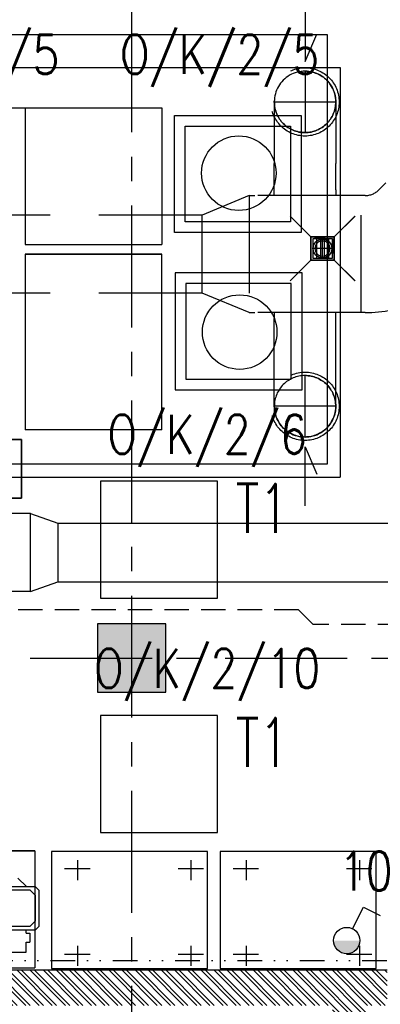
# Model space of a CAD drawing. Extents: x 41755 to 123924, y -112333 to 86187.
# Tile 303 of 582: x 100904 to 101088, y 36955 to 37459. Entities that reach past the tile are written whole.
import ezdxf
from ezdxf.enums import TextEntityAlignment as Align

# ---------------------------------------------------------------- set-up
doc = ezdxf.new("R2010")
doc.units = 0
doc.header["$LTSCALE"] = 50
for name, pattern in [('CENTER', [2, 1.25, -0.25, 0.25, -0.25]), ('DASHED', [0.75, 0.5, -0.25]), ('DIVIDE', [31.75, 12.7, -6.35, 0, -6.35, 0, -6.35])]:
    doc.linetypes.add(name, pattern=pattern)
doc.layers.get('0').update_dxf_attribs({"color": 101, "linetype": 'CONTINUOUS'})
for name, color, linetype in [('E-90', 6, 'CONTINUOUS'), ('E35', 6, 'CONTINUOUS'), ('Ins-kan', 54, 'CONTINUOUS'), ('Ins-went', 141, 'CONTINUOUS'), ('Os-osie glowne', 1, 'CENTER'), ('Sc-beton', 7, 'CONTINUOUS'), ('Sc-beton-hatch', 86, 'CONTINUOUS'), ('Sc-cegla pustak', 42, 'CONTINUOUS'), ('Sc-cegla pustak-hatch', 8, 'CONTINUOUS'), ('Suf-widok', 8, 'CONTINUOUS'), ('W-otwor-strop', 1, 'CONTINUOUS'), ('Wyp-meble', 155, 'CONTINUOUS')]:
    doc.layers.add(name, color=color, linetype=linetype)
doc.styles.add('ROMANS', font='romans', dxfattribs={"width": 0.85})

# ---------------------------------------------------------------- blocks, each defined once
blk = doc.blocks.new('_ODWODNIENIE_KRATKA')
for p, q in [((-12, 0), (-22.61, 10.61)), ((0, 0), (10.61, 10.61)), ((-11, -2.99), (-1, -2.99)), ((-1, -4.99), (-11, -4.99)), ((-11, -6.99), (-1, -6.99)), ((-1, -8.99), (-11, -8.99)), ((-22.61, -22.6), (-12, -11.99)), ((10.61, -22.6), (0, -11.99))]:
    blk.add_line(p, q)
for points in [[(0, -11.99), (0, 0), (-12, 0), (-12, -11.99)], [(-1, -10.99), (-1, -1), (-11, -1), (-11, -10.99)]]:
    blk.add_lwpolyline(points, close=True)

msp = doc.modelspace()

# ---------------------------------------------------------------- hatches: boundary and pattern name
at = {"layer": 'E35'}
msp.add_hatch(color=256, dxfattribs=at).paths.add_polyline_path([(101077.985, 36987.218), (101064.485, 36987.218, 1)])
at = {"layer": 'Sc-beton-hatch'}
h = msp.add_hatch(dxfattribs=at)
h.set_pattern_fill('ANSI33', color=256, style=0)
h.set_pattern_definition([(45, (48983.4185, 565.478), (-4.49012806, 4.49012806), []), (45, (48987.9087, 565.478), (-4.49012806, 4.49012806), [3.175, -1.5875])])
h.paths.add_polyline_path([(101730.966, 36974.45), (101710.966, 36974.45), (101710.966, 36491.95), (101639.966, 36491.95), (101639.966, 36466.95), (101710.966, 36466.95), (101710.966, 35641.95), (101213.966, 35641.95), (101213.966, 35621.95), (101730.966, 35621.95)])
h.paths.add_polyline_path([(101710.966, 37019.45), (101730.966, 37019.45), (101730.966, 37151.95), (101710.966, 37151.95)])
h.paths.add_polyline_path([(101565.966, 37121.95), (101565.966, 37141.95), (101242.966, 37141.95), (101242.966, 37121.95)])
h.paths.add_polyline_path([(100978.466, 37149.45), (100943.466, 37149.45), (100943.466, 37114.45), (100978.466, 37114.45)])
h.paths.add_polyline_path([(100510.966, 37149.45), (100510.966, 37114.45), (100545.966, 37114.45), (100545.966, 37149.45)])
h.paths.add_polyline_path([(100530.966, 36931.95), (100510.966, 36931.95), (100510.966, 36871.95), (100530.966, 36871.95)])
h.paths.add_polyline_path([(100530.966, 37114.45), (100510.966, 37114.45), (100510.966, 37101.95), (100530.966, 37101.95)])
h.paths.add_polyline_path([(100510.966, 37161.95), (100510.966, 37149.45), (100530.966, 37149.45), (100530.966, 37161.95)])
at = {"layer": 'Sc-cegla pustak-hatch'}
h = msp.add_hatch(dxfattribs=at)
h.set_pattern_fill('ANSI32', color=256, scale=0.5, angle=90, style=0)
h.set_pattern_definition([(135, (48983.4185, 565.478), (-3.36759605, -3.36759605), []), (135, (48983.4185, 567.723), (-3.36759605, -3.36759605), [])])
h.paths.add_polyline_path([(101440.966, 36971.95), (101440.966, 37121.95), (101422.966, 37121.95), (101422.966, 36971.95), (101221.966, 36971.95), (101221.966, 36953.95), (101246.966, 36953.95), (101246.966, 36621.95), (101264.966, 36621.95), (101264.966, 36646.95), (101334.966, 36646.95), (101334.966, 36664.95), (101264.966, 36664.95), (101264.966, 36953.95), (101504.966, 36953.95), (101504.966, 36664.95), (101434.966, 36664.95), (101434.966, 36646.95), (101590.966, 36646.95), (101590.966, 36664.95), (101522.966, 36664.95), (101522.966, 36953.95), (101710.966, 36953.95), (101710.966, 36971.95)])
h.paths.add_polyline_path([(100737.466, 36971.95), (100737.466, 36735.95), (101063.966, 36735.95), (101063.966, 36671.369), (101081.966, 36671.369), (101081.966, 36803.95), (101063.966, 36803.95), (101063.966, 36753.95), (100755.466, 36753.95), (100755.466, 36953.95), (101063.966, 36953.95), (101063.966, 36903.95), (101081.966, 36903.95), (101081.966, 36953.95), (101091.966, 36953.95), (101091.966, 36971.95)])
h.paths.add_polyline_path([(101690.966, 36646.95), (101710.966, 36646.95), (101710.966, 36664.95), (101690.966, 36664.95)])
at = {"layer": 'W-otwor-strop'}
h = msp.add_hatch(color=256, dxfattribs=at)
h.paths.add_polyline_path([(101064.868, 37347.898), (101056.674, 37347.898), (101056.674, 37347.553), (101063.867, 37346.898), (101064.868, 37335.898)])
h.paths.add_polyline_path([(101056.674, 37347.898), (101052.878, 37347.898), (101056.674, 37347.553)])

# ---------------------------------------------------------------- linework, layer by layer
at = {"layer": 'E35'}
for p, q in [((101074.258, 36993.254), (101079.784, 37004.289)), ((101079.784, 37004.289), (101088.319, 37000.015))]:
    msp.add_line(p, q, dxfattribs=at)
at = {"layer": 'E35', "linetype": 'Continuous', "ltscale": 0.3}
for points in [[(100944.966, 37162.605), (101004.966, 37162.605), (101004.966, 37222.605), (100944.966, 37222.605)], [(100944.966, 37042.605), (101004.966, 37042.605), (101004.966, 37102.605), (100944.966, 37102.605)]]:
    msp.add_lwpolyline(points, close=True, dxfattribs=at)
at = {"layer": 'E35'}
msp.add_circle((101071.235, 36987.218), 6.75, dxfattribs=at)
at = {"layer": 'Ins-kan'}
for p, q in [((101052.878, 37347.898), (101042.271, 37358.505)), ((101052.878, 37347.898), (101042.271, 37358.505)), ((101075.474, 37358.505), (101064.868, 37347.898)), ((101075.474, 37358.505), (101064.868, 37347.898)), ((101055.867, 37336.898), (101055.867, 37346.898)), ((101055.867, 37336.898), (101055.867, 37346.898)), ((101057.867, 37346.898), (101057.867, 37336.898)), ((101057.867, 37346.898), (101057.867, 37336.898)), ((101058.797, 37336.634), (101058.797, 37347.134)), ((101059.867, 37336.898), (101059.867, 37346.898)), ((101059.867, 37336.898), (101059.867, 37346.898)), ((101061.867, 37346.898), (101061.867, 37336.898)), ((101061.867, 37346.898), (101061.867, 37336.898)), ((101064.047, 37341.884), (101053.547, 37341.884)), ((101052.878, 37335.898), (101042.271, 37325.291)), ((101052.878, 37335.898), (101042.271, 37325.291)), ((101075.474, 37325.291), (101064.868, 37335.898)), ((101075.474, 37325.291), (101064.868, 37335.898)), ((100618.815, 37243.95), (100904.565, 37243.95)), ((100618.815, 37243.95), (100904.565, 37243.95)), ((100904.565, 37243.95), (100904.565, 37213.95)), ((100904.565, 37213.95), (100904.565, 37243.95)), ((100904.565, 37213.95), (100904.565, 37243.95)), ((100904.565, 37243.95), (100904.565, 37213.95)), ((100904.565, 37213.95), (100904.565, 37243.95)), ((100904.565, 37213.95), (100904.565, 37243.95)), ((100904.565, 37213.95), (100618.815, 37213.95)), ((100904.565, 37213.95), (100618.815, 37213.95)), ((100621.946, 37213.95), (100904.565, 37213.95)), ((100621.946, 37213.95), (100904.565, 37213.95))]:
    msp.add_line(p, q, dxfattribs=at)
at = {"layer": 'Ins-kan', "linetype": 'DASHED', "ltscale": 0.5}
for p, q in [((101046.572, 37156.715), (100789.108, 37156.715)), ((101054.106, 37149.182), (101046.572, 37156.715)), ((101324.61, 37149.182), (101054.106, 37149.182))]:
    msp.add_line(p, q, dxfattribs=at)
at = {"layer": 'Ins-kan'}
for points in [[(101064.868, 37347.898), (101052.878, 37347.898), (101052.878, 37335.898), (101064.868, 37335.898)], [(101064.868, 37347.898), (101052.878, 37347.898), (101052.878, 37335.898), (101064.868, 37335.898)], [(101063.867, 37346.898), (101053.875, 37346.898), (101053.875, 37336.898), (101063.867, 37336.898)], [(101063.867, 37346.898), (101053.875, 37346.898), (101053.875, 37336.898), (101063.867, 37336.898)]]:
    msp.add_lwpolyline(points, close=True, dxfattribs=at)
msp.add_circle((101058.797, 37341.884), 4.77, dxfattribs=at)
at = {"layer": 'Ins-kan', "extrusion": (2.17336e-70, 9.7811e-55, -1)}
msp.add_ellipse((101058.797, 37341.884), major_axis=(2.722, 2.722), ratio=1, start_param=3.9269908, end_param=10.2101761, dxfattribs=at)
at = {"layer": 'Ins-went', "ltscale": 2}
for p, q in [((101061.411, 37451.45), (100546.411, 37451.45)), ((101061.411, 37231.45), (101061.411, 37451.45)), ((100546.411, 37231.45), (101061.411, 37231.45)), ((100906.171, 37206.103), (100737.471, 37206.103)), ((100909.171, 37206.103), (100906.171, 37206.103)), ((100909.171, 37166.103), (100909.171, 37206.103)), ((100909.171, 37206.103), (100923.171, 37201.103)), ((100923.171, 37201.103), (100923.171, 37171.103)), ((100923.171, 37201.103), (100926.171, 37201.103)), ((100926.171, 37201.103), (101132.271, 37201.103)), ((100909.171, 37166.103), (100923.171, 37171.103)), ((100923.171, 37171.103), (100926.171, 37171.103)), ((100926.171, 37171.103), (101132.271, 37171.103)), ((100906.171, 37166.103), (100737.471, 37166.103)), ((100909.171, 37166.103), (100906.171, 37166.103))]:
    msp.add_line(p, q, dxfattribs=at)
at = {"layer": 'Ins-went', "linetype": 'DASHED', "ltscale": 2}
for p, q in [((101049.856, 37432.772, -3580), (101049.856, 37401.272, -3580)), ((101034.106, 37417.022, -3580), (101034.106, 37385.522, -3580)), ((101034.106, 37417.022, -3580), (101065.606, 37417.022, -3580)), ((101065.606, 37417.022, -3580), (101065.606, 37385.522, -3580)), ((101034.106, 37372.022), (101034.106, 37385.522)), ((101065.606, 37372.022), (101065.606, 37385.522)), ((101091.263, 37375.486), (101087.727, 37371.951)), ((101021.156, 37369.022), (100997.156, 37359.022)), ((101021.156, 37369.022), (101021.156, 37309.022)), ((101021.156, 37369.022), (101024.156, 37369.022)), ((101075.656, 37369.022), (101024.156, 37369.022)), ((101034.106, 37369.022), (101034.106, 37372.022)), ((101065.606, 37372.022), (101065.606, 37369.022)), ((101080.656, 37369.022), (101075.656, 37369.022)), ((101078.656, 37309.022), (101078.656, 37369.022)), ((100994.156, 37359.022), (100894.256, 37359.022)), ((100997.156, 37359.022), (100994.156, 37359.022)), ((100997.156, 37319.022), (100997.156, 37359.022)), ((100994.156, 37319.022), (100894.256, 37319.022)), ((100997.156, 37319.022), (100994.156, 37319.022)), ((101021.156, 37309.022), (100997.156, 37319.022)), ((101021.156, 37309.022), (101024.156, 37309.022)), ((101075.656, 37309.022), (101024.156, 37309.022)), ((101034.106, 37309.022), (101034.106, 37306.022)), ((101065.606, 37306.022), (101065.606, 37309.022)), ((101080.656, 37309.022), (101075.656, 37309.022)), ((101034.106, 37292.522), (101034.106, 37306.022)), ((101065.606, 37292.522), (101065.606, 37306.022)), ((101034.106, 37261.022, -3580), (101034.106, 37292.522, -3580)), ((101065.606, 37261.022, -3580), (101065.606, 37292.522, -3580)), ((101049.856, 37245.272, -3580), (101049.856, 37276.772)), ((101065.606, 37261.022, -3580), (101034.106, 37261.022, -3580))]:
    msp.add_line(p, q, dxfattribs=at)
for points, elevation in [([(101049.856, 37468.01), (101049.856, 37437.772), (101055.879, 37451.785)], -3580), ([(101049.856, 37210.034), (101049.856, 37240.272), (101055.879, 37226.258)], -1790)]:
    msp.add_lwpolyline(points, dxfattribs=dict(at, elevation=elevation))
for centre, radius in [((101049.856, 37417.022), 17.5), ((101049.856, 37417.022), 15.75), ((101049.856, 37261.022), 17.5), ((101049.856, 37261.022), 15.75)]:
    msp.add_circle(centre, radius, dxfattribs=at)
for radius in [10, 70]:
    msp.add_arc((101080.656, 37379.022), radius, 270, 315, dxfattribs=at)
for centre, major_axis, start_param, end_param in [((101049.856, 37417.022, -3580), (15.75, 0), 0, 3.1415927), ((101049.856, 37417.022, -3580), (15.75, 0), 3.1415927, 6.2831853), ((101049.856, 37261.022, -3580), (-15.75, 0), 3.1415927, 6.2831853), ((101049.856, 37261.022, -3580), (-15.75, 0), 0, 3.1415927)]:
    msp.add_ellipse(centre, major_axis=major_axis, ratio=1, start_param=start_param, end_param=end_param, dxfattribs=at)
at = {"layer": 'Os-osie glowne'}
for points in [[(100960.966, 40563.95), (100960.966, 34586.95)], [(99508.966, 37131.95), (111775.966, 37131.95)]]:
    msp.add_lwpolyline(points, dxfattribs=at)
at = {"layer": 'Sc-beton'}
msp.add_lwpolyline([(100943.466, 37114.45), (100978.466, 37114.45), (100978.466, 37149.45), (100943.466, 37149.45)], close=True, dxfattribs=at)
at = {"layer": 'Sc-cegla pustak'}
msp.add_line((101091.966, 36971.95), (100737.466, 36971.95), dxfattribs=at)
at = {"layer": 'Suf-widok', "linetype": 'DIVIDE', "ltscale": 0.02}
msp.add_lwpolyline([(101417.966, 37598.95), (100603.966, 37598.95), (100603.966, 37536.95), (100535.966, 37536.95), (100535.966, 37154.45), (100550.966, 37154.45), (100550.966, 37109.45), (100535.966, 37109.45), (100535.966, 36496.95), (100732.466, 36496.95), (100732.466, 36976.95), (100814.466, 36976.95), (100814.466, 36999.95), (100855.466, 36999.95), (100855.466, 36976.95), (101417.966, 36976.95), (101417.966, 37116.95), (101237.966, 37116.95), (101237.966, 37180.95), (101417.966, 37180.95), (101417.966, 37364.95), (101237.966, 37364.95), (101237.966, 37382.95), (101417.966, 37382.95)], close=True, dxfattribs=at)
at = {"layer": 'W-otwor-strop'}
msp.add_lwpolyline([(101052.878, 37347.898), (101064.868, 37347.898), (101064.868, 37335.898), (101052.878, 37335.898)], close=True, dxfattribs=at)
msp.add_lwpolyline([(101052.878, 37347.898), (101063.867, 37346.898), (101064.868, 37335.898)], dxfattribs=at)
at = {"layer": 'Wyp-meble'}
for p, q in [((100597.892, 37434.7), (101067.892, 37434.7)), ((101067.892, 37434.7), (101067.845, 37224.7)), ((100546.411, 37413.95), (100976.411, 37413.95)), ((100906.411, 37413.95), (100906.411, 37343.95)), ((100976.411, 37413.95), (100976.411, 37343.95)), ((101047.887, 37410.047), (101047.873, 37350.047)), ((100906.411, 37343.95), (100976.411, 37343.95)), ((100906.411, 37338.95), (100976.411, 37338.95)), ((100906.411, 37338.95), (100906.411, 37248.95)), ((100976.411, 37338.95), (100906.411, 37338.95)), ((100976.411, 37338.95), (100906.411, 37338.95)), ((100906.411, 37338.95), (100906.411, 37268.95)), ((100976.411, 37268.95), (100976.411, 37338.95)), ((100976.411, 37248.95), (100976.411, 37338.95)), ((100976.411, 37248.95), (100906.411, 37248.95)), ((100904.565, 37243.95), (100621.946, 37243.95)), ((100597.844, 37224.7), (101067.845, 37224.7)), ((100831.413, 37033.195), (100911.413, 37033.195)), ((100911.413, 37033.195), (100841.413, 37033.195)), ((100911.413, 37033.195), (100911.413, 36973.195)), ((100926.605, 37024.061), (100939.663, 37024.061)), ((100933.418, 37018.094), (100933.418, 37028.324)), ((100984.758, 37024.061), (100997.816, 37024.061)), ((100991.571, 37018.094), (100991.571, 37028.324)), ((101012.967, 37024.061), (101026.026, 37024.061)), ((101019.78, 37018.094), (101019.78, 37028.324)), ((101071.12, 37024.061), (101084.179, 37024.061)), ((101077.933, 37018.094), (101077.933, 37028.324)), ((100902.694, 37019.234), (100907.096, 37014.832)), ((100886.176, 37014.832), (100911.611, 37014.832)), ((100911.611, 37014.832), (100913.611, 37012.832)), ((100913.611, 36994.605), (100913.611, 37012.832)), ((100913.611, 36994.605), (100911.611, 36992.605)), ((100911.611, 36992.605), (100886.176, 36992.605)), ((100906.877, 36990.939), (100906.877, 36992.605)), ((100906.877, 36990.939), (100908.769, 36990.939)), ((100908.769, 36990.939), (100908.769, 36986.379)), ((100906.877, 36986.379), (100908.769, 36986.379)), ((100906.877, 36981.234), (100906.877, 36986.379)), ((100933.418, 36974.333), (100933.418, 36984.563)), ((100991.571, 36974.333), (100991.571, 36984.563)), ((101019.78, 36974.333), (101019.78, 36984.563)), ((101077.933, 36974.333), (101077.933, 36984.563)), ((100891.838, 36981.234), (100906.877, 36981.234)), ((100891.838, 36981.234), (100906.877, 36981.234)), ((100926.605, 36980.3), (100939.663, 36980.3)), ((100984.758, 36980.3), (100997.816, 36980.3)), ((101012.967, 36980.3), (101026.026, 36980.3)), ((101071.12, 36980.3), (101084.179, 36980.3)), ((100831.413, 36973.195), (100911.413, 36973.195))]:
    msp.add_line(p, q, dxfattribs=at)
for points in [[(101047.887, 37410.047), (101047.873, 37350.047), (100982.873, 37350.062), (100982.887, 37410.062)], [(101042.378, 37404.541), (101042.367, 37355.556), (100988.382, 37355.568), (100988.393, 37404.553)], [(101048.329, 37269.5), (101048.316, 37329.5), (100983.316, 37329.485), (100983.329, 37269.485)], [(101042.821, 37275.006), (101042.81, 37323.991), (100988.824, 37323.979), (100988.836, 37274.993)], [(100999.945, 36972.911), (100999.945, 37032.911), (100919.945, 37032.911), (100919.945, 36972.911)], [(101086.308, 36972.911), (101086.308, 37032.911), (101006.308, 37032.911), (101006.308, 36972.911)], [(100889.648, 37013.245), (100908.787, 37013.245), (100911.485, 37010.547), (100911.485, 36997.103), (100908.787, 36994.405), (100889.648, 36994.405)]]:
    msp.add_lwpolyline(points, close=True, dxfattribs=at)
for centre in [(101015.908, 37380.514), (101016.351, 37299.033)]:
    msp.add_circle(centre, 19.117, dxfattribs=at)

# ---------------------------------------------------------------- block references
at = {"layer": 'Ins-kan', "rotation": 89.99999999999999}
msp.add_blockref('_ODWODNIENIE_KRATKA', (101052.878, 37347.898), dxfattribs=at)
msp.add_blockref('_ODWODNIENIE_KRATKA', (101052.878, 37347.898), dxfattribs=at)
msp.add_blockref('_ODWODNIENIE_KRATKA', (101052.878, 37347.898), dxfattribs=at)
msp.add_blockref('_ODWODNIENIE_KRATKA', (101052.878, 37347.898), dxfattribs=at)

# ---------------------------------------------------------------- texts
at = {"layer": 'E-90', "style": 'ROMANS', "width": 0.8}
for s, rotation, p in [('O/K/2/5', 0, (100872.838, 37439.965)), ('O/K/2/5', 0, (101006.091, 37439.965)), ('O/K/2/6', 360, (100999.656, 37245.246)), ('O/K/2/10', 360, (100999.656, 37125.246)), ('10', 360, (101081.028, 37022.785))]:
    msp.add_text(s, height=20, rotation=rotation, dxfattribs=at).set_placement(p, align=Align.MIDDLE)
at = {"layer": 'E35', "style": 'ROMANS', "width": 0.7}
for p in [(101027.891, 37208.718), (101027.891, 37088.718)]:
    msp.add_text('T1', height=25, dxfattribs=at).set_placement(p, align=Align.MIDDLE)

doc.saveas('drawing.dxf')
